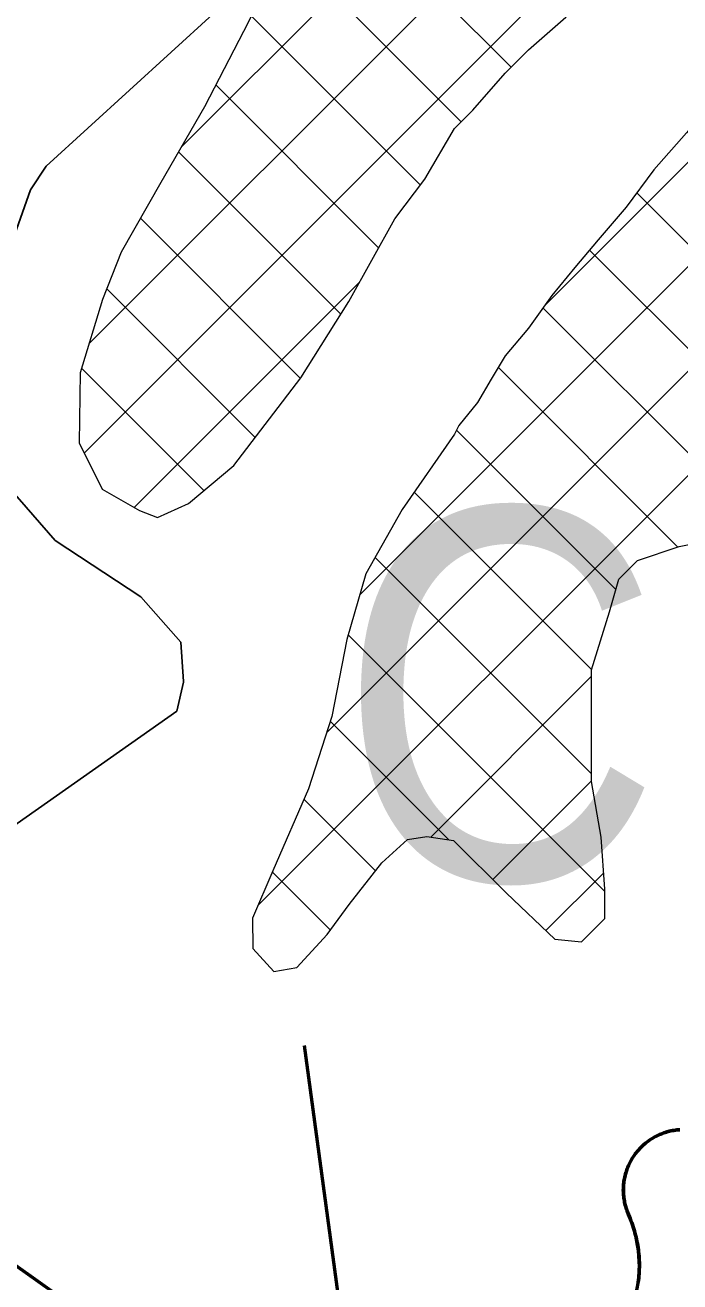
# Model space of a CAD drawing. Extents: x -1643653 to 4543381, y 1624270 to 13878484.
# Drawn here: x 607936 to 609345, y 8969646 to 8972350 of the extents above; entities that cross this region are included whole.
import ezdxf

# ---------------------------------------------------------------- set-up
doc = ezdxf.new("R2010")
doc.units = 0
doc.header["$LTSCALE"] = 200
for name, color, linetype, lineweight in [('1', 7, 'Continuous', 13), ('24', 7, 'Continuous', 25), ('27', 7, 'Continuous', 53), ('28', 7, 'Continuous', 53), ('29', 7, 'Continuous', 13), ('31', 7, 'Continuous', 53), ('60', 7, 'Continuous', 53)]:
    doc.layers.add(name, color=color, linetype=linetype, lineweight=lineweight)

msp = doc.modelspace()

# ---------------------------------------------------------------- linework, layer by layer
at = {"layer": '1', "lineweight": 25}
msp.add_spline([(814781, 9009175.5), (814787.2, 9009173.4), (814796.9, 9009173.4), (814799.4, 9009172.4), (814805.1, 9009174.5), (814805.6, 9009176.5), (814811.7, 9009179.5), (814811.7, 9009179.5), (814801.5, 9009181), (814790.7, 9009181.5), (814784.1, 9009183.1), (814777.4, 9009185.1), (814778.4, 9009175.5)], degree=3, dxfattribs=at)
at = {"layer": '24'}
for points in [[(607981.4, 8972045.9), (608340.3, 8972373.2), (608504, 8972626.3), (608557, 8972753.5), (608584.6, 8972880.9), (608629.2, 8973517.9), (608582.5, 8973773.1), (608506, 8973879.6), (608465.7, 8974028), (608448.7, 8974219.2), (608463.5, 8974525.1), (608412.1, 8974909.8)], [(608277, 8970937.8), (608271.1, 8971022.2), (608185.2, 8971119.9), (608000.5, 8971241), (607905, 8971351.2), (607881.9, 8971405.8), (607866.6, 8971636.1), (607904.8, 8971873.7), (607947.8, 8971995.4), (607981.4, 8972045.9)], [(607724.4, 8970268.8), (607758.4, 8970442.5), (607781.8, 8970504.1), (607860.2, 8970591), (608262.7, 8970873.9), (608277.1, 8970936.2), (608277, 8970937.8)]]:
    msp.add_lwpolyline(points, dxfattribs=at)
at = {"layer": '27'}
msp.add_line((601221.6, 8974435.2), (608650, 8969160.5), dxfattribs=at)
for points in [[(601221.6, 8978295.4), (601221.6, 8974435.2), (608650, 8969160.5)], [(609344.9, 8969973.6), (609341.7, 8969973.4), (609338.4, 8969973), (609335.2, 8969972.6), (609332.1, 8969972.2), (609328.9, 8969971.6), (609325.7, 8969970.9), (609322.6, 8969970.2), (609319.5, 8969969.4), (609316.3, 8969968.5), (609313.3, 8969967.6), (609310.2, 8969966.6), (609307.2, 8969965.5), (609304.2, 8969964.3), (609301.2, 8969963), (609298.3, 8969961.7), (609295.4, 8969960.3), (609292.5, 8969958.8), (609289.7, 8969957.3), (609286.9, 8969955.7), (609284.1, 8969954), (609281.4, 8969952.2), (609278.7, 8969950.4), (609276.1, 8969948.5), (609273.6, 8969946.6), (609271, 8969944.6), (609268.6, 8969942.5), (609266.1, 8969940.4), (609263.8, 8969938.2), (609261.5, 8969936), (609259.2, 8969933.6), (609257, 8969931.3), (609254.9, 8969928.9)], [(609254.9, 8969928.9), (609257, 8969931.3), (609259.2, 8969933.6), (609261.5, 8969936), (609263.8, 8969938.2), (609266.1, 8969940.4), (609268.6, 8969942.5), (609271, 8969944.6), (609273.6, 8969946.6), (609276.1, 8969948.5), (609278.7, 8969950.4), (609281.4, 8969952.2), (609284.1, 8969954), (609286.9, 8969955.7), (609289.7, 8969957.3), (609292.5, 8969958.8), (609295.4, 8969960.3), (609298.3, 8969961.7), (609301.2, 8969963), (609304.2, 8969964.3), (609307.2, 8969965.5), (609310.2, 8969966.6), (609313.3, 8969967.6), (609316.3, 8969968.5), (609319.5, 8969969.4), (609322.6, 8969970.2), (609325.7, 8969970.9), (609328.9, 8969971.6), (609332.1, 8969972.2), (609335.2, 8969972.6), (609338.4, 8969973), (609341.7, 8969973.4), (609344.9, 8969973.6)], [(609254.9, 8969928.9), (609252.8, 8969926.4), (609250.8, 8969923.9), (609248.8, 8969921.3), (609246.9, 8969918.7), (609245.1, 8969916.1), (609243.3, 8969913.3), (609241.7, 8969910.6), (609240, 8969907.8), (609238.5, 8969905), (609237, 8969902.1), (609235.6, 8969899.2), (609234.3, 8969896.3), (609233, 8969893.3), (609231.8, 8969890.3), (609230.7, 8969887.3), (609229.7, 8969884.2), (609228.7, 8969881.2), (609227.8, 8969878.1), (609227, 8969874.9), (609226.3, 8969871.8), (609225.6, 8969868.6), (609225, 8969865.5), (609224.6, 8969862.3), (609224.1, 8969859.1), (609223.8, 8969855.9), (609223.5, 8969852.7), (609223.4, 8969849.4), (609223.3, 8969846.2), (609223.2, 8969843), (609223.3, 8969839.8), (609223.5, 8969836.5), (609223.7, 8969833.3), (609224, 8969830.1), (609224.4, 8969826.9), (609224.8, 8969823.7), (609225.4, 8969820.5), (609226, 8969817.4), (609226.7, 8969814.2), (609227.5, 8969811.1), (609228.3, 8969808), (609229.2, 8969804.9), (609230.2, 8969801.8), (609231.3, 8969798.8), (609232.5, 8969795.8), (609232.8, 8969795), (609232.8, 8969795), (609237.9, 8969782.3), (609237.9, 8969782.3), (609239.6, 8969778), (609241.3, 8969773.7), (609242.8, 8969769.3), (609244.3, 8969764.9), (609245.7, 8969760.5), (609247.1, 8969756), (609248.3, 8969751.5), (609249.5, 8969747), (609250.6, 8969742.5), (609251.6, 8969738), (609252.6, 8969733.4), (609253.4, 8969728.9), (609254.2, 8969724.3), (609254.9, 8969719.7), (609255.6, 8969715.1), (609256.1, 8969710.5), (609256.6, 8969705.9), (609257, 8969701.2), (609257.3, 8969696.6), (609257.5, 8969692), (609257.7, 8969687.3), (609257.7, 8969682.7), (609257.7, 8969678), (609257.6, 8969673.4), (609257.5, 8969668.7), (609257.2, 8969664.1), (609256.9, 8969659.4), (609256.5, 8969654.8), (609256, 8969650.2), (609255.4, 8969645.6)], [(609255.4, 8969645.6), (609256, 8969650.2), (609256.5, 8969654.8), (609256.9, 8969659.4), (609257.2, 8969664.1), (609257.5, 8969668.7), (609257.6, 8969673.4), (609257.7, 8969678), (609257.7, 8969682.7), (609257.7, 8969687.3), (609257.5, 8969692), (609257.3, 8969696.6), (609257, 8969701.2), (609256.6, 8969705.9), (609256.1, 8969710.5), (609255.6, 8969715.1), (609254.9, 8969719.7), (609254.2, 8969724.3), (609253.4, 8969728.9), (609252.6, 8969733.4), (609251.6, 8969738), (609250.6, 8969742.5), (609249.5, 8969747), (609248.3, 8969751.5), (609247.1, 8969756), (609245.7, 8969760.5), (609244.3, 8969764.9), (609242.8, 8969769.3), (609241.3, 8969773.7), (609239.6, 8969778), (609237.9, 8969782.3), (609237.9, 8969782.3), (609232.8, 8969795), (609232.8, 8969795), (609232.5, 8969795.8), (609231.3, 8969798.8), (609230.2, 8969801.8), (609229.2, 8969804.9), (609228.3, 8969808), (609227.5, 8969811.1), (609226.7, 8969814.2), (609226, 8969817.4), (609225.4, 8969820.5), (609224.8, 8969823.7), (609224.4, 8969826.9), (609224, 8969830.1), (609223.7, 8969833.3), (609223.5, 8969836.5), (609223.3, 8969839.8), (609223.2, 8969843), (609223.3, 8969846.2), (609223.4, 8969849.4), (609223.5, 8969852.7), (609223.8, 8969855.9), (609224.1, 8969859.1), (609224.6, 8969862.3), (609225, 8969865.5), (609225.6, 8969868.6), (609226.3, 8969871.8), (609227, 8969874.9), (609227.8, 8969878.1), (609228.7, 8969881.2), (609229.7, 8969884.2), (609230.7, 8969887.3), (609231.8, 8969890.3), (609233, 8969893.3), (609234.3, 8969896.3), (609235.6, 8969899.2), (609237, 8969902.1), (609238.5, 8969905), (609240, 8969907.8), (609241.7, 8969910.6), (609243.3, 8969913.3), (609245.1, 8969916.1), (609246.9, 8969918.7), (609248.8, 8969921.3), (609250.8, 8969923.9), (609252.8, 8969926.4), (609254.9, 8969928.9)]]:
    msp.add_lwpolyline(points, dxfattribs=at)
at = {"layer": '28'}
for p, q in [((609232.8, 8969795), (609237.9, 8969782.3)), ((609237.9, 8969782.3), (609232.8, 8969795)), ((609232.8, 8969795), (609237.9, 8969782.3))]:
    msp.add_line(p, q, dxfattribs=at)
for centre, radius, start, end in [((609353.2, 8969843.9), 130, 93.6963, 202.0924), ((609353.2, 8969843.9), 130, 93.6963, 202.0924), ((609353.2, 8969843.9), 130, 93.6963, 202.0924), ((608987.7, 8969680.8), 270, 341.9762, 22.0924), ((608987.7, 8969680.8), 270, 341.9762, 22.0924), ((608987.7, 8969680.8), 270, 341.9762, 22.0924)]:
    msp.add_arc(centre, radius, start, end, dxfattribs=at)
at = {"layer": '29'}
for p, q in [((608272, 8972086.7), (611396.6, 8975211.4)), ((608073.5, 8971663.7), (611549.7, 8975139.9)), ((608063.4, 8971429.1), (611739.6, 8975105.3)), ((609052.7, 8971744.9), (612189.1, 8974881.3)), ((608656.3, 8971124), (612306.8, 8974774.5)), ((608437.1, 8970455.8), (612630.5, 8974649.2)), ((608585, 8970828.2), (612401.7, 8974644.9)), ((608981.9, 8972259), (608568.5, 8972672.4)), ((608874.6, 8972141.8), (608494.6, 8972521.8)), ((608786.7, 8972005.2), (608422.7, 8972369.2)), ((608696.7, 8971870.7), (608346.5, 8972220.9)), ((608615.2, 8971727.7), (608266.2, 8972076.7)), ((610058.4, 8971182.5), (609252.2, 8971988.7)), ((608528.2, 8971590.1), (608184.3, 8971934.1)), ((609742.5, 8971273.9), (609150.6, 8971865.8)), ((608171, 8971312.2), (608655.7, 8971796.9)), ((608431.1, 8971462.8), (608111.7, 8971782.2)), ((609539.4, 8971252.5), (609050.3, 8971741.6)), ((608321, 8971348.4), (608057.6, 8971611.8)), ((609340.6, 8971226.8), (608954.3, 8971613.1)), ((609207.2, 8971135.7), (608864.4, 8971478.5)), ((609154.8, 8970963.6), (608773.4, 8971345)), ((609154.6, 8970739.3), (608689.3, 8971204.5)), ((609183.6, 8970485.8), (608631.3, 8971038.1)), ((608808.9, 8970603), (609154.6, 8970948.8)), ((608847.5, 8970597.4), (608592.7, 8970852.1)), ((608942.5, 8970512.1), (609154.6, 8970724.3)), ((608690.2, 8970530.2), (608536.1, 8970684.3)), ((608593, 8970402.9), (608468.2, 8970527.6)), ((609056.6, 8970401.7), (609181, 8970526.2))]:
    msp.add_line(p, q, dxfattribs=at)
at = {"layer": '29', "lineweight": 53}
msp.add_line((609237.9, 8969782.3), (609232.8, 8969795), dxfattribs=at)
at = {"layer": '29'}
for points in [[(608643.8, 8972774.3), (608560.4, 8972661.4), (608500, 8972533.1), (608416.7, 8972356.3), (608321.9, 8972173.6), (608228.3, 8972010.7), (608142.5, 8971861.5), (608102.8, 8971759.5), (608054.5, 8971601.7), (608052.6, 8971450.7), (608102.3, 8971351.7), (608182.3, 8971305.7), (608221.2, 8971290.2), (608287.8, 8971320.5), (608384.9, 8971402.1), (608529.1, 8971591.2), (608632.4, 8971755), (608731.3, 8971933), (608796.3, 8972017.9), (608860, 8972127.2)], [(608643.8, 8972774.3), (608560.4, 8972661.4), (608500, 8972533.1), (608416.7, 8972356.3), (608321.9, 8972173.6), (608228.3, 8972010.7), (608142.5, 8971861.5), (608102.8, 8971759.5), (608054.5, 8971601.7), (608052.6, 8971450.7), (608102.3, 8971351.7), (608182.3, 8971305.7), (608221.2, 8971290.2), (608287.8, 8971320.5), (608384.9, 8971402.1), (608529.1, 8971591.2), (608632.4, 8971755), (608731.3, 8971933), (608796.3, 8972017.9), (608860, 8972127.2)], [(608860, 8972127.2), (608879.2, 8972146.4), (608899.2, 8972166.4), (608969.2, 8972246.4), (609019.2, 8972296.4), (609099.2, 8972366.4), (609159.2, 8972446.4), (609219.2, 8972516.4), (609269.8, 8972573.3)], [(608860, 8972127.2), (608879.2, 8972146.4), (608899.2, 8972166.4), (608969.2, 8972246.4), (609019.2, 8972296.4), (609099.2, 8972366.4), (609159.2, 8972446.4), (609219.2, 8972516.4), (609269.8, 8972573.3)], [(609615.5, 8972420.6), (609599.2, 8972388), (609539.2, 8972318), (609469.2, 8972238), (609419.2, 8972188), (609359.2, 8972118), (609289.2, 8972038), (609229.2, 8971958), (609169.2, 8971888), (609119.2, 8971828), (609069.2, 8971768), (609019.2, 8971698), (608969.2, 8971638), (608939.2, 8971588), (608909.2, 8971538), (608869.2, 8971488), (608860, 8971469.7)], [(608860, 8971469.7), (608747.4, 8971307.7), (608669.4, 8971169.1), (608628.4, 8971028.2), (608596.1, 8970862.5), (608545.8, 8970706.7), (608469.5, 8970530.6), (608425.2, 8970428.3), (608426.1, 8970363.6), (608471.4, 8970313.9), (608520.6, 8970322.5), (608586.1, 8970393.5), (608633.4, 8970458), (608703.8, 8970547.4), (608758.8, 8970598.1), (608800.8, 8970604.2), (608858, 8970595.8)], [(608860, 8971469.7), (608747.4, 8971307.7), (608669.4, 8971169.1), (608628.4, 8971028.2), (608596.1, 8970862.5), (608545.8, 8970706.7), (608469.5, 8970530.6), (608425.2, 8970428.3), (608426.1, 8970363.6), (608471.4, 8970313.9), (608520.6, 8970322.5), (608586.1, 8970393.5), (608633.4, 8970458), (608703.8, 8970547.4), (608758.8, 8970598.1), (608800.8, 8970604.2), (608858, 8970595.8)], [(608858, 8970595.8), (608972.2, 8970482.7), (609075.8, 8970383.3), (609133.5, 8970377.8), (609183.5, 8970427.8), (609183.6, 8970490.9), (609175.3, 8970602.8), (609154.6, 8970722.9), (609154.6, 8970809.8), (609154.6, 8970963.1), (609193.5, 8971087.8), (609213.5, 8971157.8), (609253.5, 8971197.8), (609343.5, 8971227.8), (609443.5, 8971247.8), (609523.5, 8971247.8), (609623.5, 8971277.8), (609703.5, 8971277.8), (609803.5, 8971267.8), (609947.9, 8971252.2), (610010, 8971170)], [(608858, 8970595.8), (608972.2, 8970482.7), (609075.8, 8970383.3), (609133.5, 8970377.8), (609183.5, 8970427.8), (609183.6, 8970490.9), (609175.3, 8970602.8), (609154.6, 8970722.9), (609154.6, 8970809.8), (609154.6, 8970963.1), (609193.5, 8971087.8), (609213.5, 8971157.8), (609253.5, 8971197.8), (609343.5, 8971227.8), (609443.5, 8971247.8), (609523.5, 8971247.8), (609623.5, 8971277.8), (609703.5, 8971277.8), (609803.5, 8971267.8), (609947.9, 8971252.2), (610010, 8971170)]]:
    msp.add_lwpolyline(points, dxfattribs=at)
at = {"layer": '29', "lineweight": 53}
for centre, radius, start, end in [((609353.2, 8969843.9), 130, 93.6963, 202.0924), ((608987.7, 8969680.8), 270, 341.9762, 22.0924)]:
    msp.add_arc(centre, radius, start, end, dxfattribs=at)
at = {"layer": '31'}
msp.add_line((608805.1, 8968172.6), (608537.6, 8970154.7), dxfattribs=at)
at = {"layer": '60'}
for points in [[(609344.9, 8969973.6), (609341.7, 8969973.4), (609338.4, 8969973), (609335.2, 8969972.6), (609332.1, 8969972.2), (609328.9, 8969971.6), (609325.7, 8969970.9), (609322.6, 8969970.2), (609319.5, 8969969.4), (609316.3, 8969968.5), (609313.3, 8969967.6), (609310.2, 8969966.6), (609307.2, 8969965.5), (609304.2, 8969964.3), (609301.2, 8969963), (609298.3, 8969961.7), (609295.4, 8969960.3), (609292.5, 8969958.8), (609289.7, 8969957.3), (609286.9, 8969955.7), (609284.1, 8969954), (609281.4, 8969952.2), (609278.7, 8969950.4), (609276.1, 8969948.5), (609273.6, 8969946.6), (609271, 8969944.6), (609268.6, 8969942.5), (609266.1, 8969940.4), (609263.8, 8969938.2), (609261.5, 8969936), (609259.2, 8969933.6), (609257, 8969931.3), (609254.9, 8969928.9)], [(609254.9, 8969928.9), (609252.8, 8969926.4), (609250.8, 8969923.9), (609248.8, 8969921.3), (609246.9, 8969918.7), (609245.1, 8969916.1), (609243.3, 8969913.3), (609241.7, 8969910.6), (609240, 8969907.8), (609238.5, 8969905), (609237, 8969902.1), (609235.6, 8969899.2), (609234.3, 8969896.3), (609233, 8969893.3), (609231.8, 8969890.3), (609230.7, 8969887.3), (609229.7, 8969884.2), (609228.7, 8969881.2), (609227.8, 8969878.1), (609227, 8969874.9), (609226.3, 8969871.8), (609225.6, 8969868.6), (609225, 8969865.5), (609224.6, 8969862.3), (609224.1, 8969859.1), (609223.8, 8969855.9), (609223.5, 8969852.7), (609223.4, 8969849.4), (609223.3, 8969846.2), (609223.2, 8969843), (609223.3, 8969839.8), (609223.5, 8969836.5), (609223.7, 8969833.3), (609224, 8969830.1), (609224.4, 8969826.9), (609224.8, 8969823.7), (609225.4, 8969820.5), (609226, 8969817.4), (609226.7, 8969814.2), (609227.5, 8969811.1), (609228.3, 8969808), (609229.2, 8969804.9), (609230.2, 8969801.8), (609231.3, 8969798.8), (609232.5, 8969795.8), (609232.8, 8969795), (609232.8, 8969795), (609237.9, 8969782.3), (609237.9, 8969782.3), (609239.6, 8969778), (609241.3, 8969773.7), (609242.8, 8969769.3), (609244.3, 8969764.9), (609245.7, 8969760.5), (609247.1, 8969756), (609248.3, 8969751.5), (609249.5, 8969747), (609250.6, 8969742.5), (609251.6, 8969738), (609252.6, 8969733.4), (609253.4, 8969728.9), (609254.2, 8969724.3), (609254.9, 8969719.7), (609255.6, 8969715.1), (609256.1, 8969710.5), (609256.6, 8969705.9), (609257, 8969701.2), (609257.3, 8969696.6), (609257.5, 8969692), (609257.7, 8969687.3), (609257.7, 8969682.7), (609257.7, 8969678), (609257.6, 8969673.4), (609257.5, 8969668.7), (609257.2, 8969664.1), (609256.9, 8969659.4), (609256.5, 8969654.8), (609256, 8969650.2), (609255.4, 8969645.6)]]:
    msp.add_lwpolyline(points, dxfattribs=at)

# ---------------------------------------------------------------- texts
at = {"layer": '31', "width": 0.9}
msp.add_text('C', height=800, dxfattribs=at).set_placement((608609.9, 8970510.2))

doc.saveas('drawing.dxf')
